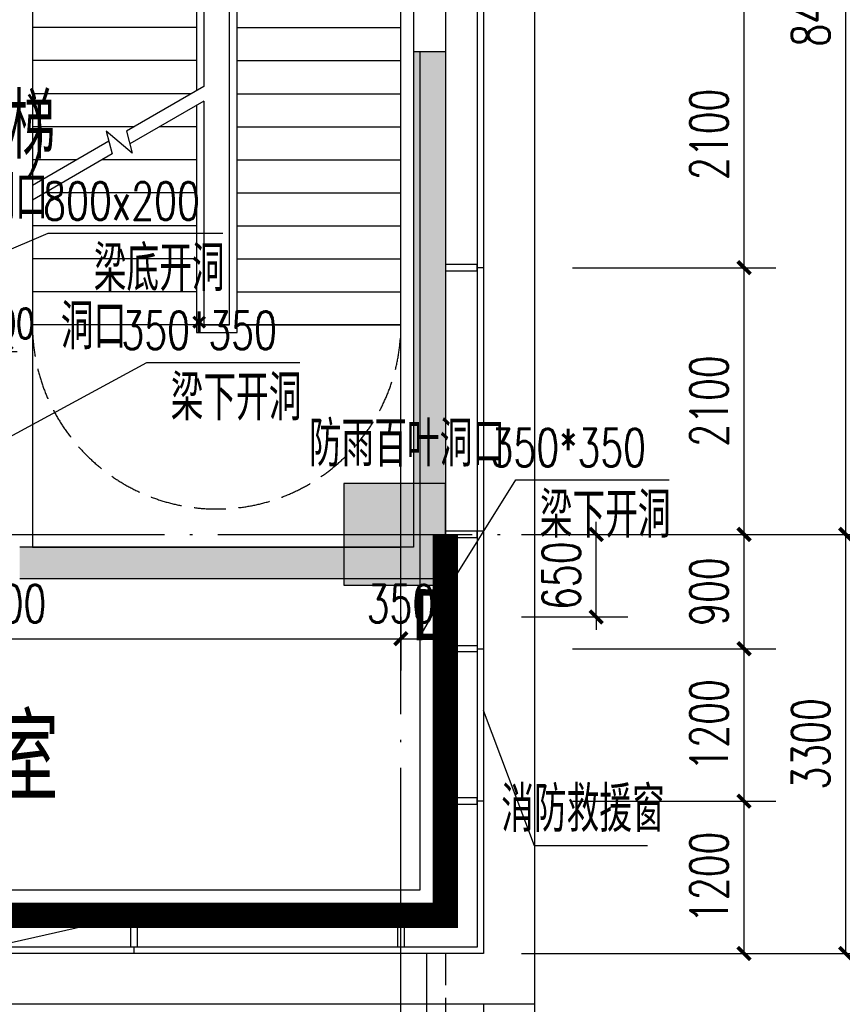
# Model space of a CAD drawing. Extents: x 797781 to 1255204, y 21234 to 1024248.
# Tile 364 of 656: x 985908 to 992381, y 371424 to 379177. Entities that reach past the tile are written whole.
import ezdxf

# ---------------------------------------------------------------- set-up
doc = ezdxf.new("R2010")
doc.units = 0
doc.header["$LTSCALE"] = 1000
doc.header["$MEASUREMENT"] = 0
for name, pattern in [('230303生产综合楼-平面图_t8$0$__DASH', [0.35, 0.25, -0.1]), ('230303生产综合楼-平面图_t8$0$DASH', [0.35, 0.25, -0.1]), ('230303生产综合楼-平面图_t8$0$DOTE', [2.42, 2, -0.2, 0.02, -0.2]), ('__DASH', [0.35, 0.25, -0.1])]:
    doc.linetypes.add(name, pattern=pattern)
for name, color, linetype in [('230303生产综合楼-平面图_t8$0$3T_WOOD', 21, 'Continuous'), ('230303生产综合楼-平面图_t8$0$AXIS', 3, 'Continuous'), ('230303生产综合楼-平面图_t8$0$COLUMN', 40, 'Continuous'), ('230303生产综合楼-平面图_t8$0$CURTWALL', 4, 'Continuous'), ('230303生产综合楼-平面图_t8$0$DIM_LEAD', 3, 'Continuous'), ('230303生产综合楼-平面图_t8$0$DIM_SYMB', 3, 'Continuous'), ('230303生产综合楼-平面图_t8$0$DOTE', 1, '230303生产综合楼-平面图_t8$0$DOTE'), ('230303生产综合楼-平面图_t8$0$PUB_DIM', 3, 'Continuous'), ('230303生产综合楼-平面图_t8$0$PUB_HATCH', 8, 'Continuous'), ('230303生产综合楼-平面图_t8$0$PUB_TEXT', 7, 'Continuous'), ('230303生产综合楼-平面图_t8$0$STAIR', 2, 'Continuous'), ('230303生产综合楼-平面图_t8$0$WALL', 40, 'Continuous'), ('230303生产综合楼-平面图_t8$0$条件', 7, 'Continuous'), ('230303生产综合楼-平面图_t8$0$板洞', 6, 'Continuous'), ('230303生产综合楼-平面图_t8$0$看线', 115, 'Continuous'), ('230303生产综合楼-平面图_t8$0$轮廓', 2, 'Continuous'), ('DIM_LEAD', 3, 'Continuous'), ('PUB_DIM', 3, 'Continuous'), ('PUB_HATCH', 8, 'Continuous'), ('PUB_TEXT', 7, 'Continuous')]:
    doc.layers.add(name, color=color, linetype=linetype)
doc.styles.add('230303生产综合楼-平面图_t8$0$_TCH_DIM', font='SIMPLEX', dxfattribs={"bigfont": 'GBCBIG'})
doc.styles.add('230303生产综合楼-平面图_T8$0$_TCH_DIM_T3', font='SIMPLEX', dxfattribs={"width": 0.705882, "bigfont": 'GBCBIG'})
doc.styles.add('230303生产综合楼-平面图_t8$0$中元仿宋', font='SIM', dxfattribs={"width": 0.75, "bigfont": 'AllInOneBig.shx'})
doc.styles.add('_TCH_DIM', font='SIMPLEX', dxfattribs={"bigfont": 'GBCBIG'})
doc.styles.add('_TCH_DIM_T3', font='SIMPLEX', dxfattribs={"width": 0.705882, "bigfont": 'GBCBIG'})
doc.dimstyles.new('230303生产综合楼-平面图_T8$0$_TCH_ARCH&&100', dxfattribs={"dimtxt": 297.5, "dimasz": 100, "dimexe": 250, "dimexo": 300, "dimgap": 126.25, "dimtad": 1, "dimdec": 0, "dimzin": 0, "dimdsep": 46, "dimtxsty": '230303生产综合楼-平面图_T8$0$_TCH_DIM_T3', "dimblk": '230303生产综合楼-平面图_t8$0$_ArchTick', "dimcen": 0.09, "dimclrt": 7, "dimazin": 2, "dimtfac": 1, "dimtdec": 0, "dimtix": 1, "dimtmove": 2, "dimatfit": 3, "dimfxl": 1, "dimtolj": 1, "dimtzin": 0, "dimarcsym": 0})
doc.dimstyles.new('_TCH_ARCH&&80', dxfattribs={"dimtxt": 238, "dimasz": 80, "dimexe": 200, "dimexo": 240, "dimgap": 101, "dimtad": 1, "dimdec": 0, "dimzin": 0, "dimdsep": 46, "dimtxsty": '_TCH_DIM_T3', "dimblk": 'ARCHTICK', "dimcen": 0.09, "dimclrt": 7, "dimazin": 2, "dimtfac": 1, "dimtdec": 0, "dimtix": 1, "dimtmove": 2, "dimatfit": 3, "dimfxl": 1, "dimtolj": 1, "dimtzin": 0, "dimarcsym": 0})

# ---------------------------------------------------------------- blocks, each defined once
blk = doc.blocks.new('AQ3')
at = {"color": 6, "linetype": '__DASH', "ltscale": 4, "const_width": 200}
blk.add_lwpolyline([(1180371.3, 357817.5), (1180371.3, 354817.5), (1150568.8, 354817.5)], dxfattribs=at)
blk = doc.blocks.new('_ArchTick')
at = {"color": 0, "linetype": 'ByBlock', "const_width": 0.4}
blk.add_lwpolyline([(-0.5, -0.5), (0.5, 0.5)], dxfattribs=at)
blk = doc.blocks.new('*D6719')
at = {"layer": 'Defpoints', "color": 0, "transparency": 16777216}
for p in [(815236.8, 367429.1), (815136.8, 367026.4), (815236.8, 367026.4)]:
    blk.add_point(p, dxfattribs=at)
at = {"layer": 'PUB_DIM', "color": 0, "lineweight": -2, "transparency": 16777216}
for p, q in [((815136.8, 367266.4), (815136.8, 367629.1)), ((815236.8, 367266.4), (815236.8, 367629.1)), ((815136.8, 367429.1), (815056.8, 367429.1)), ((815136.8, 367429.1), (815236.8, 367429.1)), ((815236.8, 367429.1), (815316.8, 367429.1))]:
    blk.add_line(p, q, dxfattribs=at)
at = {"layer": 'PUB_DIM', "color": 0, "lineweight": -2, "transparency": 16777216, "xscale": 80, "yscale": 80, "zscale": 80}
blk.add_blockref('_ArchTick', (815136.8, 367429.1), dxfattribs=at)
at = {"layer": 'PUB_DIM', "color": 0, "lineweight": -2, "transparency": 16777216, "xscale": 80, "yscale": 80, "zscale": 80, "rotation": 180}
blk.add_blockref('_ArchTick', (815236.8, 367429.1), dxfattribs=at)
at = {"layer": 'PUB_DIM', "color": 7, "transparency": 16777216, "insert": (815236.8, 367649.1), "char_height": 238, "attachment_point": 5, "style": '_TCH_DIM_T3'}
blk.add_mtext('\\A1;100', dxfattribs=at)
blk = doc.blocks.new('230303生产综合楼-平面图_t8$0$3WLGJ')
at = {"layer": '230303生产综合楼-平面图_t8$0$3T_WOOD'}
for points in [[(1112616.3, 177646.9), (1112616.3, 177596.9), (1112866.3, 177596.9), (1112866.3, 177646.9)], [(1112616.3, 175546.9), (1112616.3, 175496.9), (1112866.3, 175496.9), (1112866.3, 175546.9)], [(1112616.3, 173446.9), (1112616.3, 173396.9), (1112866.3, 173396.9), (1112866.3, 173446.9)], [(1110191.3, 172271.9), (1110141.3, 172271.9), (1110141.3, 172521.9), (1110191.3, 172521.9)], [(1112291.3, 172271.9), (1112241.3, 172271.9), (1112241.3, 172521.9), (1112291.3, 172521.9)]]:
    blk.add_lwpolyline(points, close=True, dxfattribs=at)
for points in [[(1112916.3, 177621.9), (1112866.3, 177621.9)], [(1112916.3, 175546.9), (1112866.3, 175546.9)], [(1112916.3, 173421.9), (1112866.3, 173421.9)], [(1110166.3, 172221.9), (1110166.3, 172271.9)], [(1112266.3, 172221.9), (1112266.3, 172271.9)]]:
    blk.add_lwpolyline(points, dxfattribs=at)
blk = doc.blocks.new('230303生产综合楼-平面图_t8$0$_ArchTick')
at = {"color": 0, "linetype": 'ByBlock', "const_width": 0.3}
blk.add_lwpolyline([(-0.5, -0.5), (0.5, 0.5)], dxfattribs=at)
blk = doc.blocks.new('*D6276')
at = {"layer": '230303生产综合楼-平面图_t8$0$PUB_DIM', "color": 0, "lineweight": -2, "transparency": 16777216}
for p, q in [((809148.3, 174298.9), (809148.3, 173877.8)), ((815448.3, 174298.9), (815448.3, 173877.8)), ((809148.3, 174127.8), (815448.3, 174127.8))]:
    blk.add_line(p, q, dxfattribs=at)
at = {"layer": 'Defpoints', "color": 0, "transparency": 16777216}
for p in [(809148.3, 174598.9), (815448.3, 174598.9), (815448.3, 174127.8)]:
    blk.add_point(p, dxfattribs=at)
at = {"layer": '230303生产综合楼-平面图_t8$0$PUB_DIM', "color": 0, "lineweight": -2, "transparency": 16777216, "xscale": 100, "yscale": 100, "zscale": 100, "rotation": 180}
blk.add_blockref('230303生产综合楼-平面图_t8$0$_ArchTick', (809148.3, 174127.8), dxfattribs=at)
at = {"layer": '230303生产综合楼-平面图_t8$0$PUB_DIM', "color": 0, "lineweight": -2, "transparency": 16777216, "xscale": 100, "yscale": 100, "zscale": 100}
blk.add_blockref('230303生产综合楼-平面图_t8$0$_ArchTick', (815448.3, 174127.8), dxfattribs=at)
at = {"layer": '230303生产综合楼-平面图_t8$0$PUB_DIM', "color": 7, "transparency": 16777216, "insert": (812298.3, 174402.8), "char_height": 297.5, "attachment_point": 5, "style": '230303生产综合楼-平面图_T8$0$_TCH_DIM_T3'}
blk.add_mtext('\\A1;6300', dxfattribs=at)
blk = doc.blocks.new('*D6277')
at = {"layer": '230303生产综合楼-平面图_t8$0$PUB_DIM', "color": 0, "lineweight": -2, "transparency": 16777216}
for p, q in [((815448.3, 174298.9), (815448.3, 173877.8)), ((815798.3, 174298.9), (815798.3, 173877.8)), ((815448.3, 174127.8), (815798.3, 174127.8))]:
    blk.add_line(p, q, dxfattribs=at)
at = {"layer": 'Defpoints', "color": 0, "transparency": 16777216}
for p in [(815448.3, 174598.9), (815798.3, 174598.9), (815798.3, 174127.8)]:
    blk.add_point(p, dxfattribs=at)
at = {"layer": '230303生产综合楼-平面图_t8$0$PUB_DIM', "color": 0, "lineweight": -2, "transparency": 16777216, "xscale": 100, "yscale": 100, "zscale": 100, "rotation": 180}
blk.add_blockref('230303生产综合楼-平面图_t8$0$_ArchTick', (815448.3, 174127.8), dxfattribs=at)
at = {"layer": '230303生产综合楼-平面图_t8$0$PUB_DIM', "color": 0, "lineweight": -2, "transparency": 16777216, "xscale": 100, "yscale": 100, "zscale": 100}
blk.add_blockref('230303生产综合楼-平面图_t8$0$_ArchTick', (815798.3, 174127.8), dxfattribs=at)
at = {"layer": '230303生产综合楼-平面图_t8$0$PUB_DIM', "color": 7, "transparency": 16777216, "insert": (815448.3, 174402.8), "char_height": 297.5, "attachment_point": 5, "style": '230303生产综合楼-平面图_T8$0$_TCH_DIM_T3'}
blk.add_mtext('\\A1;350', dxfattribs=at)
blk = doc.blocks.new('*D6280')
at = {"layer": '230303生产综合楼-平面图_t8$0$PUB_DIM', "color": 0, "lineweight": -2, "transparency": 16777216}
for p, q in [((816985.2, 174948.5), (816985.3, 175048.5)), ((816398.2, 174948.8), (817235.2, 174948.4)), ((816984.9, 174298.6), (816985.2, 174948.5)), ((816397.9, 174298.9), (817234.9, 174298.5)), ((816984.9, 174298.6), (816984.9, 174198.6))]:
    blk.add_line(p, q, dxfattribs=at)
at = {"layer": 'Defpoints', "color": 0, "transparency": 16777216}
for p in [(816098.2, 174948.9), (816985.2, 174948.5), (816097.9, 174299)]:
    blk.add_point(p, dxfattribs=at)
at = {"layer": '230303生产综合楼-平面图_t8$0$PUB_DIM', "color": 0, "lineweight": -2, "transparency": 16777216, "xscale": 100, "yscale": 100, "zscale": 100}
for p, rotation in [((816985.2, 174948.5), 269.9726652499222), ((816984.9, 174298.6), 89.97266524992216)]:
    blk.add_blockref('230303生产综合楼-平面图_t8$0$_ArchTick', p, dxfattribs=dict(at, rotation=rotation))
at = {"layer": '230303生产综合楼-平面图_t8$0$PUB_DIM', "color": 7, "transparency": 16777216, "insert": (816710.1, 174623.7), "char_height": 297.5, "attachment_point": 5, "rotation": 89.97267, "style": '230303生产综合楼-平面图_T8$0$_TCH_DIM_T3'}
blk.add_mtext('\\A1;650', dxfattribs=at)
blk = doc.blocks.new('*D1976')
at = {"layer": '230303生产综合楼-平面图_t8$0$AXIS', "color": 0, "lineweight": -2, "transparency": 16777216}
for p, q in [((990258, 373024.2), (991858, 373024.2)), ((991608, 371824.2), (991608, 373024.2)), ((990258, 371824.2), (991858, 371824.2))]:
    blk.add_line(p, q, dxfattribs=at)
at = {"layer": 'Defpoints', "color": 0, "transparency": 16777216}
for p in [(989958, 373024.2), (991608, 373024.2), (989958, 371824.2)]:
    blk.add_point(p, dxfattribs=at)
at = {"layer": '230303生产综合楼-平面图_t8$0$AXIS', "color": 0, "lineweight": -2, "transparency": 16777216, "xscale": 100, "yscale": 100, "zscale": 100}
for p, rotation in [((991608, 373024.2), 90), ((991608, 371824.2), 270)]:
    blk.add_blockref('230303生产综合楼-平面图_t8$0$_ArchTick', p, dxfattribs=dict(at, rotation=rotation))
at = {"layer": '230303生产综合楼-平面图_t8$0$AXIS', "color": 7, "transparency": 16777216, "insert": (991333, 372424.2), "char_height": 297.5, "attachment_point": 5, "rotation": 90, "style": '230303生产综合楼-平面图_T8$0$_TCH_DIM_T3'}
blk.add_mtext('\\A1;1200', dxfattribs=at)
blk = doc.blocks.new('*D1977')
at = {"layer": '230303生产综合楼-平面图_t8$0$AXIS', "color": 0, "lineweight": -2, "transparency": 16777216}
for p, q in [((990258, 374224.2), (991858, 374224.2)), ((991608, 373024.2), (991608, 374224.2)), ((990258, 373024.2), (991858, 373024.2))]:
    blk.add_line(p, q, dxfattribs=at)
at = {"layer": 'Defpoints', "color": 0, "transparency": 16777216}
for p in [(989958, 374224.2), (991608, 374224.2), (989958, 373024.2)]:
    blk.add_point(p, dxfattribs=at)
at = {"layer": '230303生产综合楼-平面图_t8$0$AXIS', "color": 0, "lineweight": -2, "transparency": 16777216, "xscale": 100, "yscale": 100, "zscale": 100}
for p, rotation in [((991608, 374224.2), 90), ((991608, 373024.2), 270)]:
    blk.add_blockref('230303生产综合楼-平面图_t8$0$_ArchTick', p, dxfattribs=dict(at, rotation=rotation))
at = {"layer": '230303生产综合楼-平面图_t8$0$AXIS', "color": 7, "transparency": 16777216, "insert": (991333, 373624.2), "char_height": 297.5, "attachment_point": 5, "rotation": 90, "style": '230303生产综合楼-平面图_T8$0$_TCH_DIM_T3'}
blk.add_mtext('\\A1;1200', dxfattribs=at)
blk = doc.blocks.new('*D1978')
at = {"layer": '230303生产综合楼-平面图_t8$0$AXIS', "color": 0, "lineweight": -2, "transparency": 16777216}
for p, q in [((990258, 375124.2), (991858, 375124.2)), ((991608, 374224.2), (991608, 375124.2)), ((990258, 374224.2), (991858, 374224.2))]:
    blk.add_line(p, q, dxfattribs=at)
at = {"layer": 'Defpoints', "color": 0, "transparency": 16777216}
for p in [(989958, 375124.2), (991608, 375124.2), (989958, 374224.2)]:
    blk.add_point(p, dxfattribs=at)
at = {"layer": '230303生产综合楼-平面图_t8$0$AXIS', "color": 0, "lineweight": -2, "transparency": 16777216, "xscale": 100, "yscale": 100, "zscale": 100}
for p, rotation in [((991608, 375124.2), 90), ((991608, 374224.2), 270)]:
    blk.add_blockref('230303生产综合楼-平面图_t8$0$_ArchTick', p, dxfattribs=dict(at, rotation=rotation))
at = {"layer": '230303生产综合楼-平面图_t8$0$AXIS', "color": 7, "transparency": 16777216, "insert": (991333, 374674.2), "char_height": 297.5, "attachment_point": 5, "rotation": 90, "style": '230303生产综合楼-平面图_T8$0$_TCH_DIM_T3'}
blk.add_mtext('\\A1;900', dxfattribs=at)
blk = doc.blocks.new('*D1979')
at = {"layer": '230303生产综合楼-平面图_t8$0$AXIS', "color": 0, "lineweight": -2, "transparency": 16777216}
for p, q in [((990258, 377224.2), (991858, 377224.2)), ((991608, 375124.2), (991608, 377224.2)), ((990258, 375124.2), (991858, 375124.2))]:
    blk.add_line(p, q, dxfattribs=at)
at = {"layer": 'Defpoints', "color": 0, "transparency": 16777216}
for p in [(989958, 377224.2), (991608, 377224.2), (989958, 375124.2)]:
    blk.add_point(p, dxfattribs=at)
at = {"layer": '230303生产综合楼-平面图_t8$0$AXIS', "color": 0, "lineweight": -2, "transparency": 16777216, "xscale": 100, "yscale": 100, "zscale": 100}
for p, rotation in [((991608, 377224.2), 90), ((991608, 375124.2), 270)]:
    blk.add_blockref('230303生产综合楼-平面图_t8$0$_ArchTick', p, dxfattribs=dict(at, rotation=rotation))
at = {"layer": '230303生产综合楼-平面图_t8$0$AXIS', "color": 7, "transparency": 16777216, "insert": (991333, 376174.2), "char_height": 297.5, "attachment_point": 5, "rotation": 90, "style": '230303生产综合楼-平面图_T8$0$_TCH_DIM_T3'}
blk.add_mtext('\\A1;2100', dxfattribs=at)
blk = doc.blocks.new('*D1980')
at = {"layer": '230303生产综合楼-平面图_t8$0$AXIS', "color": 0, "lineweight": -2, "transparency": 16777216}
for p, q in [((990258, 379324.2), (991858, 379324.2)), ((991608, 377224.2), (991608, 379324.2)), ((990258, 377224.2), (991858, 377224.2))]:
    blk.add_line(p, q, dxfattribs=at)
at = {"layer": 'Defpoints', "color": 0, "transparency": 16777216}
for p in [(989958, 379324.2), (991608, 379324.2), (989958, 377224.2)]:
    blk.add_point(p, dxfattribs=at)
at = {"layer": '230303生产综合楼-平面图_t8$0$AXIS', "color": 0, "lineweight": -2, "transparency": 16777216, "xscale": 100, "yscale": 100, "zscale": 100}
for p, rotation in [((991608, 379324.2), 90), ((991608, 377224.2), 270)]:
    blk.add_blockref('230303生产综合楼-平面图_t8$0$_ArchTick', p, dxfattribs=dict(at, rotation=rotation))
at = {"layer": '230303生产综合楼-平面图_t8$0$AXIS', "color": 7, "transparency": 16777216, "insert": (991333, 378274.2), "char_height": 297.5, "attachment_point": 5, "rotation": 90, "style": '230303生产综合楼-平面图_T8$0$_TCH_DIM_T3'}
blk.add_mtext('\\A1;2100', dxfattribs=at)
blk = doc.blocks.new('*D2161')
at = {"layer": '230303生产综合楼-平面图_t8$0$AXIS', "color": 0, "lineweight": -2, "transparency": 16777216}
for p, q in [((989858, 375124.2), (992658, 375124.2)), ((992408, 371824.2), (992408, 375124.2)), ((989858, 371824.2), (992658, 371824.2))]:
    blk.add_line(p, q, dxfattribs=at)
at = {"layer": 'Defpoints', "color": 0, "transparency": 16777216}
for p in [(989558, 375124.2), (992408, 375124.2), (989558, 371824.2)]:
    blk.add_point(p, dxfattribs=at)
at = {"layer": '230303生产综合楼-平面图_t8$0$AXIS', "color": 0, "lineweight": -2, "transparency": 16777216, "xscale": 100, "yscale": 100, "zscale": 100}
for p, rotation in [((992408, 375124.2), 90), ((992408, 371824.2), 270)]:
    blk.add_blockref('230303生产综合楼-平面图_t8$0$_ArchTick', p, dxfattribs=dict(at, rotation=rotation))
at = {"layer": '230303生产综合楼-平面图_t8$0$AXIS', "color": 7, "transparency": 16777216, "insert": (992133, 373474.2), "char_height": 297.5, "attachment_point": 5, "rotation": 90, "style": '230303生产综合楼-平面图_T8$0$_TCH_DIM_T3'}
blk.add_mtext('\\A1;3300', dxfattribs=at)
blk = doc.blocks.new('*D2162')
at = {"layer": '230303生产综合楼-平面图_t8$0$AXIS', "color": 0, "lineweight": -2, "transparency": 16777216}
for p, q in [((989858, 383524.2), (992658, 383524.2)), ((992408, 375124.2), (992408, 383524.2)), ((989858, 375124.2), (992658, 375124.2))]:
    blk.add_line(p, q, dxfattribs=at)
at = {"layer": 'Defpoints', "color": 0, "transparency": 16777216}
for p in [(989558, 383524.2), (992408, 383524.2), (989558, 375124.2)]:
    blk.add_point(p, dxfattribs=at)
at = {"layer": '230303生产综合楼-平面图_t8$0$AXIS', "color": 0, "lineweight": -2, "transparency": 16777216, "xscale": 100, "yscale": 100, "zscale": 100}
for p, rotation in [((992408, 383524.2), 90), ((992408, 375124.2), 270)]:
    blk.add_blockref('230303生产综合楼-平面图_t8$0$_ArchTick', p, dxfattribs=dict(at, rotation=rotation))
at = {"layer": '230303生产综合楼-平面图_t8$0$AXIS', "color": 7, "transparency": 16777216, "insert": (992133, 379324.2), "char_height": 297.5, "attachment_point": 5, "rotation": 90, "style": '230303生产综合楼-平面图_T8$0$_TCH_DIM_T3'}
blk.add_mtext('\\A1;8400', dxfattribs=at)
blk = doc.blocks.new('*D2165')
at = {"layer": '230303生产综合楼-平面图_t8$0$AXIS', "color": 0, "lineweight": -2, "transparency": 16777216}
for p, q in [((990158, 395224.2), (993458, 395224.2)), ((993208, 371824.2), (993208, 395224.2)), ((990158, 371824.2), (993458, 371824.2))]:
    blk.add_line(p, q, dxfattribs=at)
at = {"layer": 'Defpoints', "color": 0, "transparency": 16777216}
for p in [(989858, 395224.2), (993208, 395224.2), (989858, 371824.2)]:
    blk.add_point(p, dxfattribs=at)
at = {"layer": '230303生产综合楼-平面图_t8$0$AXIS', "color": 0, "lineweight": -2, "transparency": 16777216, "xscale": 100, "yscale": 100, "zscale": 100}
for p, rotation in [((993208, 395224.2), 90), ((993208, 371824.2), 270)]:
    blk.add_blockref('230303生产综合楼-平面图_t8$0$_ArchTick', p, dxfattribs=dict(at, rotation=rotation))
at = {"layer": '230303生产综合楼-平面图_t8$0$AXIS', "color": 7, "transparency": 16777216, "insert": (992933, 383524.2), "char_height": 297.5, "attachment_point": 5, "rotation": 90, "style": '230303生产综合楼-平面图_T8$0$_TCH_DIM_T3'}
blk.add_mtext('\\A1;23400', dxfattribs=at)
blk = doc.blocks.new('_FZH')
blk.add_lwpolyline([(-0.5, -0.5), (0.5, -0.5), (0.5, 0.5), (-0.5, 0.5)], close=True)
at = {"layer": 'PUB_HATCH'}
blk.add_solid([(-0.5, -0.5), (0.5, -0.5), (-0.5, 0.5), (0.5, 0.5)], dxfattribs=at)
blk = doc.blocks.new('3FQD')
at = {"layer": 'DIM_LEAD'}
for p, q in [((812286.8, 366970.4), (815561.2, 368359.7)), ((815561.2, 368359.7), (816936.6, 368359.7))]:
    blk.add_line(p, q, dxfattribs=at)
at = {"layer": 'PUB_TEXT', "style": '_TCH_DIM'}
for s, p in [('洞口', (815045, 368464.7)), ('梁底开洞', (815919.4, 367904.7))]:
    blk.add_text(s, height=357.45, dxfattribs=at).set_placement(p)
at = {"layer": 'PUB_TEXT', "style": '_TCH_DIM', "width": 0.705882}
blk.add_text('800x200', height=297.5, dxfattribs=at).set_placement((815521.6, 368464.7))
at = {"layer": 'PUB_DIM'}
dim = blk.add_linear_dim(base=(815236.8, 367429.1), p1=(815136.8, 367026.4), p2=(815236.8, 367026.4), angle=0, dimstyle='_TCH_ARCH&&80', dxfattribs=at)
dim.commit()
dim.dimension.update_dxf_attribs({"geometry": '*D6719', "text_midpoint": (815236.8, 367649.1), "dimtype": 161})
blk = doc.blocks.new('230303生产综合楼-平面图_t8$0$HXT-3')
at = {"layer": '230303生产综合楼-平面图_t8$0$PUB_HATCH'}
for points in [[(815548.3, 178748.9), (815548.3, 174848.9), (815798.3, 174598.9), (815798.3, 178748.9)], [(815798.3, 174598.9), (815548.3, 174848.9), (812448.3, 174848.9), (812448.3, 174598.9)]]:
    blk.add_hatch(color=256, dxfattribs=at).paths.add_polyline_path(points)
at = {"layer": '230303生产综合楼-平面图_t8$0$DIM_LEAD'}
for p, q in [((811699.6, 175356), (813448.4, 176302.2)), ((813448.4, 176302.2), (814653.7, 176302.2)), ((815798.3, 174491.6), (816353.2, 175378.6)), ((816353.2, 175378.6), (817558.5, 175378.6))]:
    blk.add_line(p, q, dxfattribs=at)
at = {"layer": '230303生产综合楼-平面图_t8$0$DIM_LEAD', "const_width": 40}
blk.add_lwpolyline([(815787.7, 174474.7, 1), (815808.9, 174508.6, 1)], format="xyb", close=True, dxfattribs=at)
at = {"layer": '230303生产综合楼-平面图_t8$0$DIM_SYMB'}
for points in [[(813223.3, 179848.9, 0, 0, 0), (813223.3, 178458.9, 80, 0, 0), (813223.3, 178158.9, 0, 0, 0)], [(814773.3, 179848.9, 0, 0, 0), (814773.3, 175723.9, 0, 0, 0), (813223.3, 175723.9, 0, 0, 0), (813223.3, 177598.9, 80, 0, 0), (813223.3, 177898.9, 0, 0, 0)]]:
    blk.add_lwpolyline(points, format="xyseb", dxfattribs=at)
at = {"layer": '230303生产综合楼-平面图_t8$0$STAIR'}
for p, q in [((815448.3, 175298.9), (815448.3, 182998.9)), ((812548.3, 179718.9), (812548.3, 177697)), ((813838.3, 179778.9), (813838.3, 178441.7)), ((813898.3, 179718.9), (813898.3, 178476.4)), ((813898.3, 179718.9), (813898.3, 178476.4)), ((814098.3, 176598.9), (814098.3, 179718.9)), ((814098.3, 176598.9), (814098.3, 179718.9)), ((814158.3, 176538.9), (814158.3, 179778.9)), ((815448.3, 176598.9), (815448.3, 179718.9)), ((813838.3, 178938.9), (812548.3, 178938.9)), ((814158.3, 178938.9), (815448.3, 178938.9)), ((813838.3, 178678.9), (812548.3, 178678.9)), ((814158.3, 178678.9), (815448.3, 178678.9)), ((813898.3, 178476.4), (813287.7, 178123.9)), ((813798.8, 178418.9), (812548.3, 178418.9)), ((814158.3, 178418.9), (815448.3, 178418.9)), ((813898.3, 178360.9), (813314.5, 178023.9)), ((813838.3, 178326.3), (813838.3, 176538.9)), ((813898.3, 178360.9), (813898.3, 176598.9)), ((813898.3, 178360.9), (813898.3, 176598.9)), ((813348.5, 178158.9), (812548.3, 178158.9)), ((813838.3, 178158.9), (813548.5, 178158.9)), ((814158.3, 178158.9), (815448.3, 178158.9)), ((813333.9, 177951.5), (813127.8, 178124.4)), ((813127.8, 178124.4), (813176.2, 177944)), ((813287.7, 178123.9), (813333.9, 177951.5)), ((813149.4, 178044), (812548.3, 177697)), ((813176.2, 177944), (812548.3, 177581.5)), ((812898.1, 177898.9), (812548.3, 177898.9)), ((813838.3, 177898.9), (813098.1, 177898.9)), ((814158.3, 177898.9), (815448.3, 177898.9)), ((813838.3, 177638.9), (812647.8, 177638.9)), ((814158.3, 177638.9), (815448.3, 177638.9)), ((812548.3, 177581.5), (812548.3, 176598.9)), ((813838.3, 177378.9), (812548.3, 177378.9)), ((814158.3, 177378.9), (815448.3, 177378.9)), ((813838.3, 177118.9), (812548.3, 177118.9)), ((814158.3, 177118.9), (815448.3, 177118.9)), ((813838.3, 176858.9), (812548.3, 176858.9)), ((814158.3, 176858.9), (815448.3, 176858.9)), ((813838.3, 176598.9), (812548.3, 176598.9)), ((812548.3, 176598.9), (812548.3, 174848.9)), ((813838.3, 176598.9), (812548.3, 176598.9)), ((813838.3, 176538.9), (814158.3, 176538.9)), ((813898.3, 176598.9), (814098.3, 176598.9)), ((814098.3, 176598.9), (813898.3, 176598.9)), ((814158.3, 176598.9), (815448.3, 176598.9)), ((815448.3, 176598.9), (814158.3, 176598.9)), ((815448.3, 174848.9), (815448.3, 176598.9)), ((812548.3, 174848.9), (815448.3, 174848.9))]:
    blk.add_line(p, q, dxfattribs=at)
at = {"layer": '230303生产综合楼-平面图_t8$0$WALL'}
for p, q in [((812548.3, 179298.9), (812548.3, 176598.9)), ((815548.3, 179148.9), (815548.3, 178748.9)), ((815798.3, 179148.9), (815798.3, 178748.9)), ((815548.3, 178748.9), (815548.3, 174848.9)), ((815798.3, 178748.9), (815548.3, 178748.9)), ((815798.3, 178748.9), (815798.3, 174598.9)), ((812548.3, 176598.9), (812548.3, 175548.9)), ((812548.3, 175548.9), (812548.3, 174848.9)), ((815548.3, 174848.9), (812448.3, 174848.9)), ((815798.3, 174598.9), (812448.3, 174598.9))]:
    blk.add_line(p, q, dxfattribs=at)
at = {"layer": '230303生产综合楼-平面图_t8$0$条件', "color": 1, "const_width": 50}
blk.add_lwpolyline([(815798.3, 174491.6), (815798.3, 174141.6), (815598.3, 174141), (815598.3, 174492.9), (815798.3, 174491.6)], dxfattribs=at)
at = {"layer": '230303生产综合楼-平面图_t8$0$条件', "color": 1}
blk.add_lwpolyline([(815598.3, 174141), (815798.3, 174491.6)], dxfattribs=at)
at = {"layer": '230303生产综合楼-平面图_t8$0$轮廓', "linetype": '230303生产综合楼-平面图_t8$0$DASH'}
blk.add_arc((813998.3, 176598.9), 1450, 180.00129, 359.99871, dxfattribs=at)
at = {"layer": '230303生产综合楼-平面图_t8$0$PUB_TEXT', "style": '230303生产综合楼-平面图_t8$0$_TCH_DIM'}
for s, height, p in [('客货两用兼消防电梯', 510.64, (809418.4, 177907)), ('洞口', 357.45, (812772.1, 176407.2)), ('梁下开洞', 357.45, (813636.5, 175847.2)), ('防雨百叶洞口', 357.45, (814723.7, 175483.6)), ('梁下开洞', 357.45, (816541.2, 174923.6))]:
    blk.add_text(s, height=height, dxfattribs=at).set_placement(p)
at = {"layer": '230303生产综合楼-平面图_t8$0$PUB_TEXT', "style": '230303生产综合楼-平面图_t8$0$_TCH_DIM', "width": 0.705882}
for s, height, p in [(')', 425, (812482.2, 177907)), ('350*350', 297.5, (813248.7, 176407.2)), ('350*350', 297.5, (816153.5, 175483.6))]:
    blk.add_text(s, height=height, dxfattribs=at).set_placement(p)
at = {"layer": '230303生产综合楼-平面图_t8$0$PUB_DIM'}
for p1, p2, distance, picture, middle in [((816097.9, 174299), (816098.2, 174948.9), -887, '*D6280', (816710.1, 174623.7)), ((809148.3, 174598.9), (815448.3, 174598.9), -471.1, '*D6276', (812298.3, 174402.8))]:
    dim = blk.add_aligned_dim(p1=p1, p2=p2, distance=distance, dimstyle='230303生产综合楼-平面图_T8$0$_TCH_ARCH&&100', dxfattribs=at)
    dim.commit()
    dim.dimension.update_dxf_attribs({"geometry": picture, "text_midpoint": middle})
dim = blk.add_linear_dim(base=(815798.3, 174127.8), p1=(815448.3, 174598.9), p2=(815798.3, 174598.9), angle=360, dimstyle='230303生产综合楼-平面图_T8$0$_TCH_ARCH&&100', dxfattribs=at)
dim.commit()
dim.dimension.update_dxf_attribs({"geometry": '*D6277', "text_midpoint": (815448.3, 174402.8), "dimtype": 161})

msp = doc.modelspace()

# ---------------------------------------------------------------- linework, layer by layer
msp.add_line((989508, 374224.2), (989558, 374224.2))
msp.add_lwpolyline([(989258, 374249.2), (989508, 374249.2), (989508, 374199.2), (989258, 374199.2)], close=True)
at = {"layer": '230303生产综合楼-平面图_t8$0$AXIS'}
for p, q in [((989898, 375124.2), (993898, 375124.2)), ((989908, 375124.2), (993908, 375124.2))]:
    msp.add_line(p, q, dxfattribs=at)
at = {"layer": '230303生产综合楼-平面图_t8$0$CURTWALL'}
for points in [[(925908, 371824.2), (921708, 371824.2), (895858, 374504.1), (895858, 397907.4), (921708, 395224.2), (989558, 395224.2), (989558, 371824.2), (959455.5, 371824.2)], [(925908, 371874.2), (921710.6, 371874.2), (895908, 374549.2), (895908, 397852), (921705.4, 395174.2), (989508, 395174.2), (989508, 371874.2), (959455.5, 371874.2)], [(925908, 372124.2), (921723.5, 372124.2), (896158, 374774.6), (896158, 397574.7), (921692.5, 394924.2), (989258, 394924.2), (989258, 372124.2), (959455.5, 372124.2)], [(989108, 371824.2), (989108, 365974.2), (921731.3, 365974.2), (896308, 368609.9), (896308, 374457.5)], [(989558, 371424.2), (989558, 365524.2), (921708, 365524.2), (895858, 368204.1), (895858, 374101.9)], [(984733, 372124.2), (985674.8, 371874.2), (986783, 372124.2)]]:
    msp.add_lwpolyline(points, dxfattribs=at)
at = {"layer": '230303生产综合楼-平面图_t8$0$DIM_SYMB', "color": 1}
msp.add_lwpolyline([(990847.7, 372673.3), (989958, 372673.3), (989558, 373736.9)], dxfattribs=at)
at = {"layer": '230303生产综合楼-平面图_t8$0$DOTE'}
for p, q in [((988908, 364027.4), (988908, 397924.2)), ((895508, 375124.2), (989908, 375124.2))]:
    msp.add_line(p, q, dxfattribs=at)
at = {"layer": '230303生产综合楼-平面图_t8$0$PUB_HATCH', "color": 8}
for points in [[(989058, 378924.2), (989058, 372324.2), (959455.5, 372324.2)], [(989058, 374874.2), (989058, 372324.2), (959508, 372324.2), (959508, 372124.2)]]:
    msp.add_lwpolyline(points, dxfattribs=at)
at = {"layer": '230303生产综合楼-平面图_t8$0$看线'}
msp.add_lwpolyline([(895458, 398351.7), (921394.7, 395624.2), (989958, 395624.2), (989958, 371424.2), (921321.3, 371424.2), (895458, 374144)], close=True, dxfattribs=at)
at = {"layer": '230303生产综合楼-平面图_t8$0$看线', "linetype": '230303生产综合楼-平面图_t8$0$__DASH'}
msp.add_lwpolyline([(989258, 371824.2), (989258, 365824.2), (921723.5, 365824.2), (896158, 368474.6), (896158, 374473)], dxfattribs=at)
at = {"layer": '230303生产综合楼-平面图_t8$0$看线'}
msp.add_lwpolyline([(989958, 371424.2), (989958, 365124.2), (921321.3, 365124.2), (895458, 367844), (895458, 374144)], dxfattribs=at)

# ---------------------------------------------------------------- block references
for name, p in [('230303生产综合楼-平面图_t8$0$3WLGJ', (-123358.3, 199602.3)), ('AQ3', (-191113.3, 17306.7)), ('3FQD', (170571.2, 9135.2))]:
    msp.add_blockref(name, p)
at = {"layer": '230303生产综合楼-平面图_t8$0$COLUMN', "xscale": 800, "yscale": 800, "zscale": 800, "rotation": 270}
msp.add_blockref('_FZH', (988858, 375124.2), dxfattribs=at)
at = {"layer": '230303生产综合楼-平面图_t8$0$板洞'}
msp.add_blockref('230303生产综合楼-平面图_t8$0$HXT-3', (173459.7, 200175.3), dxfattribs=at)

# ---------------------------------------------------------------- texts
at = {"layer": '230303生产综合楼-平面图_t8$0$PUB_TEXT', "style": '230303生产综合楼-平面图_t8$0$中元仿宋', "width": 0.75}
msp.add_text('文印室', height=666.67, dxfattribs=at).set_placement((984787.2, 373029.3))
at = {"layer": '230303生产综合楼-平面图_t8$0$PUB_TEXT', "color": 1, "style": '230303生产综合楼-平面图_t8$0$_TCH_DIM'}
msp.add_text('消防救援窗', height=357.45, rotation=0.00001, dxfattribs=at).set_placement((989697.2, 372782.1))

# ---------------------------------------------------------------- dimensions: what is measured, and where the dimension line sits
at = {"layer": '230303生产综合楼-平面图_t8$0$AXIS'}
for p1, p2, distance, picture, middle in [((989858, 371824.2), (989858, 395224.2), -3350, '*D2165', (992933, 383524.2)), ((989558, 375124.2), (989558, 383524.2), -2850, '*D2162', (992133, 379324.2)), ((989958, 377224.2), (989958, 379324.2), -1650, '*D1980', (991333, 378274.2)), ((989958, 375124.2), (989958, 377224.2), -1650, '*D1979', (991333, 376174.2)), ((989558, 371824.2), (989558, 375124.2), -2850, '*D2161', (992133, 373474.2)), ((989958, 374224.2), (989958, 375124.2), -1650, '*D1978', (991333, 374674.2)), ((989958, 373024.2), (989958, 374224.2), -1650, '*D1977', (991333, 373624.2)), ((989958, 371824.2), (989958, 373024.2), -1650, '*D1976', (991333, 372424.2))]:
    dim = msp.add_aligned_dim(p1=p1, p2=p2, distance=distance, dimstyle='230303生产综合楼-平面图_T8$0$_TCH_ARCH&&100', dxfattribs=at)
    dim.commit()
    dim.dimension.update_dxf_attribs({"geometry": picture, "text_midpoint": middle})

doc.saveas('drawing.dxf')
